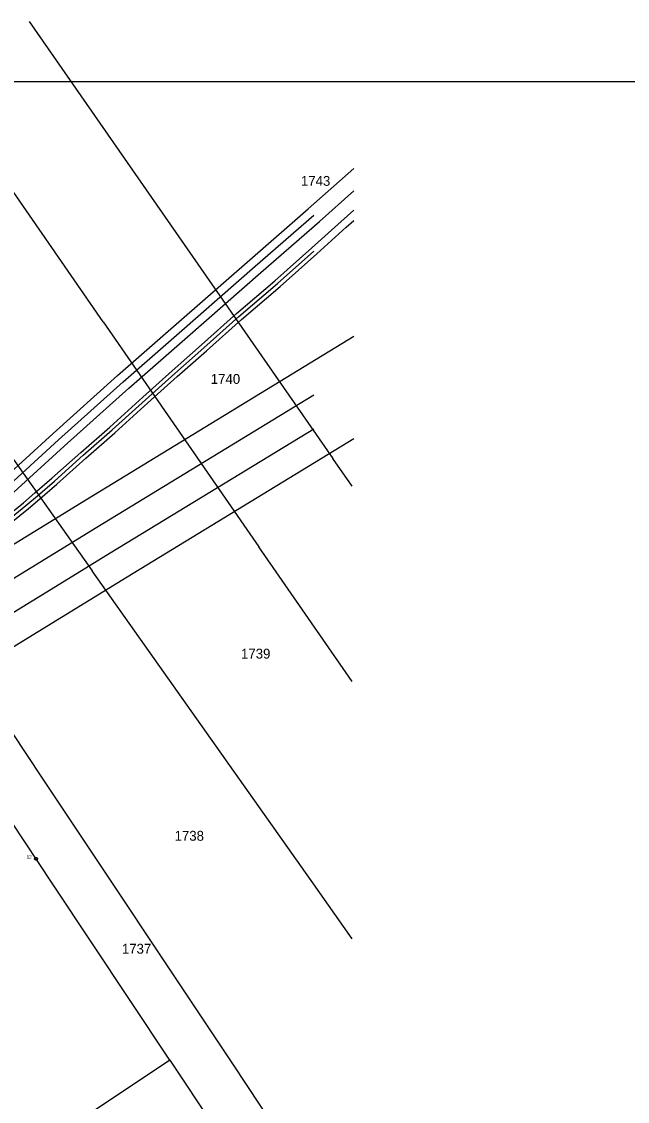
# Model space of a CAD drawing. Extents: x -510185 to -506993, y -1126306 to -1123642.
# Drawn here: x -508062 to -507749, y -1124200 to -1123642 of the extents above; entities that cross this region are included whole.
import ezdxf

# ---------------------------------------------------------------- set-up
doc = ezdxf.new("R2010")
doc.units = 0
for name, color, linetype in [('Net4gas', 7, 'Continuous'), ('parcelni hranice', 7, 'Continuous'), ('u_kabely', 7, 'Continuous'), ('u_net4gas', 7, 'Continuous'), ('u_sitel_self_net4', 7, 'Continuous'), ('u_ČEZ nadzemní VVN 110', 7, 'Continuous'), ('x_formát_rám', 7, 'Continuous'), ('ČEZ', 7, 'Continuous'), ('ˇ2', 7, 'Continuous'), ('ˇ8', 7, 'Continuous')]:
    doc.layers.add(name, color=color, linetype=linetype)

msp = doc.modelspace()

# ---------------------------------------------------------------- linework, layer by layer
at = {"layer": 'Net4gas'}
for points in [[(-508209.34, -1123978.83), (-508159.28, -1123949.34), (-508132.58, -1123933.61), (-508126.96, -1123929.15), (-508083.48, -1123890.01), (-508045.36, -1123855.26), (-508012.03, -1123825.37), (-507981.75, -1123798.69), (-507943.8, -1123765.47), (-507913.54, -1123739.15), (-507890, -1123718.31)], [(-508198.87, -1123982.75), (-508154.86, -1123956.84), (-508127.64, -1123940.8), (-508121.34, -1123935.8), (-508077.64, -1123896.45), (-508039.53, -1123861.72), (-508006.25, -1123831.88), (-507976.01, -1123805.23), (-507938.08, -1123772.03), (-507907.8, -1123745.69), (-507890, -1123729.93)]]:
    msp.add_lwpolyline(points, dxfattribs=at)
at = {"layer": 'parcelni hranice'}
for p, q in [((-508057.65, -1123642.49), (-507984.76, -1123747.4)), ((-508019.42, -1123797.61), (-508099.8, -1123681.49)), ((-507984.76, -1123747.4), (-507900.87, -1123868.11)), ((-508138.29, -1123766.29), (-508025.21, -1123926.21)), ((-508019.42, -1123797.61), (-507939.05, -1123913.73)), ((-507890.86, -1123882.52), (-507900.87, -1123868.11)), ((-508051.07, -1124032.72), (-508149.98, -1123884.08)), ((-507890.86, -1123983.37), (-507939.05, -1123913.73)), ((-507912.14, -1124086.14), (-508025.21, -1123926.21)), ((-508045.74, -1124087.56), (-508106.47, -1123996.19)), ((-507952.17, -1124181.35), (-508051.07, -1124032.72)), ((-507890.86, -1124116.24), (-507912.14, -1124086.14)), ((-507985, -1124178.92), (-508045.74, -1124087.56)), ((-507985, -1124178.92), (-508094.11, -1124251.56)), ((-507985, -1124178.92), (-507916.65, -1124281.74)), ((-507890.86, -1124273.49), (-507952.17, -1124181.35))]:
    msp.add_line(p, q, dxfattribs=at)
at = {"layer": 'u_kabely'}
for points in [[(-508074.88, -1123902.47), (-508060.62, -1123890.98), (-508054.76, -1123885.89), (-508045.99, -1123878.38), (-508031.07, -1123865.01), (-508016.11, -1123851.92), (-507999.03, -1123836.39), (-507983.84, -1123822.83), (-507968.77, -1123809.47), (-507950.66, -1123793.34), (-507930.77, -1123776.33), (-507911.79, -1123759.42), (-507896.63, -1123745.74), (-507890, -1123739.97)], [(-508072.34, -1123905.55), (-508058.06, -1123894.04), (-508052.14, -1123888.91), (-508043.35, -1123881.38), (-508028.41, -1123868.01), (-508013.45, -1123854.9), (-507996.35, -1123839.37), (-507981.18, -1123825.81), (-507966.11, -1123812.47), (-507948.02, -1123796.36), (-507928.13, -1123779.35), (-507909.11, -1123762.4), (-507893.97, -1123748.74), (-507890, -1123745.27)]]:
    msp.add_lwpolyline(points, dxfattribs=at)
at = {"layer": 'u_net4gas'}
msp.add_lwpolyline([(-508251.72, -1124009.37), (-508251.34, -1124009.14), (-508211.3, -1123985.03), (-508157.07, -1123953.09), (-508130.11, -1123937.2), (-508124.15, -1123932.47), (-508080.56, -1123893.23), (-508042.45, -1123858.49), (-508009.14, -1123828.62), (-507978.88, -1123801.96), (-507940.94, -1123768.75), (-507910.72, -1123742.46)], dxfattribs=at)
at = {"layer": 'u_sitel_self_net4'}
msp.add_lwpolyline([(-508073.61, -1123904.01), (-508059.34, -1123892.51), (-508053.45, -1123887.4), (-508044.67, -1123879.88), (-508029.74, -1123866.51), (-508014.78, -1123853.41), (-507997.69, -1123837.88), (-507982.51, -1123824.32), (-507967.44, -1123810.97), (-507949.34, -1123794.85), (-507929.45, -1123777.84), (-507910.72, -1123761.15)], dxfattribs=at)
msp.add_lwpolyline([(-508073.61, -1123904.01), (-508059.34, -1123892.51), (-508053.45, -1123887.4), (-508044.67, -1123879.88), (-508029.74, -1123866.51), (-508014.78, -1123853.41), (-507997.69, -1123837.88), (-507982.51, -1123824.32), (-507967.44, -1123810.97), (-507949.34, -1123794.85), (-507929.45, -1123777.84), (-507910.72, -1123761.15)], dxfattribs=at)
msp.add_lwpolyline([(-508073.61, -1123904.01), (-508059.34, -1123892.51), (-508053.45, -1123887.4), (-508044.67, -1123879.88), (-508029.74, -1123866.51), (-508014.78, -1123853.41), (-507997.69, -1123837.88), (-507982.51, -1123824.32), (-507967.44, -1123810.97), (-507949.34, -1123794.85), (-507929.45, -1123777.84), (-507910.72, -1123761.15)], dxfattribs=at)
at = {"layer": 'u_ČEZ nadzemní VVN 110'}
for points in [[(-510185.05, -1125088.12), (-510078.46, -1125047.86), (-509826.19, -1124952), (-509610.8, -1124868.87), (-509433.8, -1124763.7), (-509229.42, -1124638.63), (-509031.49, -1124517.69), (-508838.02, -1124402.59), (-508649.38, -1124285.61), (-508435.7, -1124156.49), (-508228.65, -1124030.06), (-508022.78, -1123903.6), (-507910.72, -1123835.24)], [(-510185.05, -1125104.16), (-510073.15, -1125061.88), (-509820.83, -1124966.01), (-509604.22, -1124882.41), (-509426.06, -1124776.54), (-509221.59, -1124651.43), (-509023.75, -1124530.54), (-508830.23, -1124415.41), (-508641.55, -1124298.4), (-508427.91, -1124169.31), (-508220.82, -1124042.85), (-508014.95, -1123916.4), (-507910.72, -1123852.81)]]:
    msp.add_lwpolyline(points, dxfattribs=at)
at = {"layer": 'x_formát_rám'}
msp.add_lwpolyline([(-510158.52, -1126278.21), (-507008.52, -1126278.21), (-507008.52, -1123673.61), (-510158.52, -1123673.61)], close=True, dxfattribs=at)
at = {"layer": 'ČEZ'}
for points in [[(-510185.05, -1125072.09), (-510083.78, -1125033.83), (-509831.56, -1124937.99), (-509617.38, -1124855.33), (-509441.55, -1124750.85), (-509237.24, -1124625.83), (-509039.24, -1124504.85), (-508845.81, -1124389.77), (-508657.21, -1124272.81), (-508443.48, -1124143.67), (-508236.48, -1124017.27), (-508030.61, -1123890.81), (-507890, -1123805.03)], [(-510185.05, -1125120.19), (-510067.83, -1125075.91), (-509815.46, -1124980.02), (-509597.65, -1124895.95), (-509418.31, -1124789.39), (-509213.77, -1124664.22), (-509016, -1124543.38), (-508822.44, -1124428.23), (-508633.72, -1124311.19), (-508420.12, -1124182.13), (-508212.98, -1124055.65), (-508007.12, -1123929.19), (-507890, -1123857.74)]]:
    msp.add_lwpolyline(points, dxfattribs=at)
at = {"layer": 'ˇ8'}
msp.add_lwpolyline([(-508053.93, -1124074.23), (-508053.59, -1124074.42), (-508053.4, -1124074.76), (-508053.4, -1124075.14), (-508053.59, -1124075.48), (-508053.93, -1124075.67), (-508054.31, -1124075.67), (-508054.65, -1124075.48), (-508054.84, -1124075.14), (-508054.84, -1124074.76), (-508054.65, -1124074.42), (-508054.31, -1124074.23)], close=True, dxfattribs=at)
msp.add_lwpolyline([(-508054.17, -1124074.95), (-508054.07, -1124074.95)], dxfattribs=at)

# ---------------------------------------------------------------- texts
at = {"layer": 'ˇ2'}
for s, p in [('1743', (-507917.36, -1123727.32)), ('1740', (-507963.9, -1123829.61)), ('1739', (-507948.3, -1123971.51)), ('1738', (-507982.59, -1124065.58)), ('1737', (-508009.81, -1124123.93))]:
    msp.add_text(s, height=5.1, dxfattribs=at).set_placement(p)
at = {"layer": 'ˇ8'}
msp.add_text('12', height=1.7, dxfattribs=at).set_placement((-508058.98, -1124074.79))

doc.saveas('drawing.dxf')
